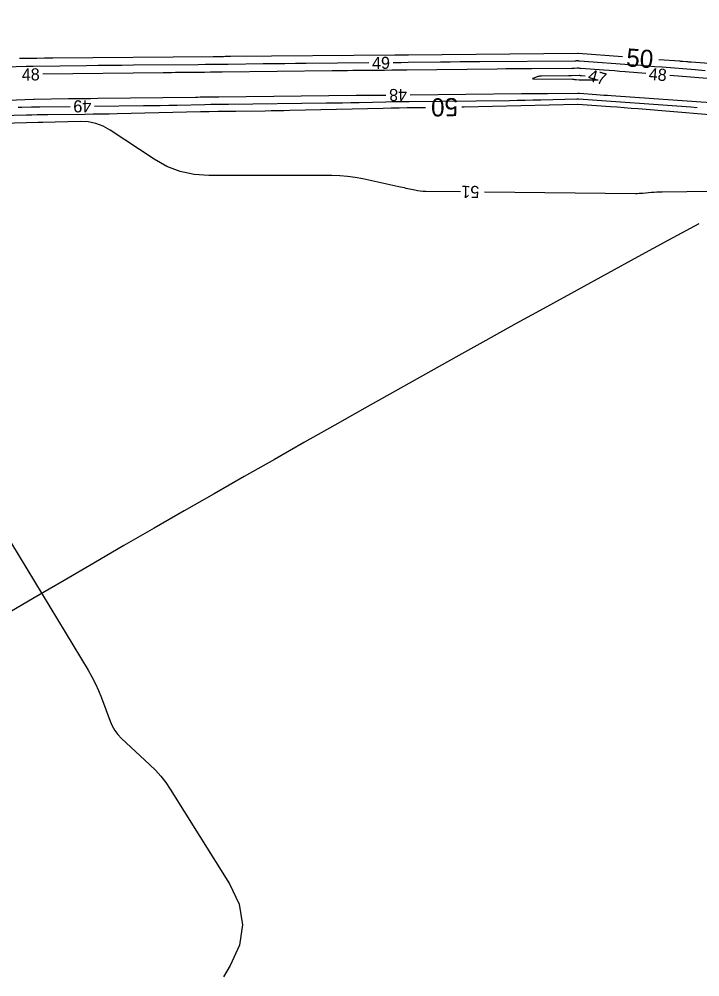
# Model space of a CAD drawing. Extents: x 2384780 to 2405861, y 547869 to 573706.
# Drawn here: x 2392896.4 to 2393009.2, y 553671.3 to 553830.1 of the extents above; entities that cross this region are included whole.
import ezdxf

# ---------------------------------------------------------------- set-up
doc = ezdxf.new("R2010")
doc.units = 0
for name, color, linetype in [('Old_Level_5', 7, 'Continuous'), ('Old_Level_60', 7, 'Continuous'), ('Old_Level_61', 7, 'Continuous'), ('Old_Level_63', 7, 'Continuous')]:
    doc.layers.add(name, color=color, linetype=linetype)

msp = doc.modelspace()

# ---------------------------------------------------------------- linework, layer by layer
at = {"layer": 'Old_Level_5'}
msp.add_arc((2394828.31077, 550434.91596), 3822, 118.42377222, 123.93929722, dxfattribs=at)
at = {"layer": 'Old_Level_60'}
for points in [[(2392954.3735, 553822.834), (2392943.9835, 553822.746), (2392942.20125, 553822.73025), (2392940.419, 553822.7125), (2392938.637, 553822.69325), (2392936.85475, 553822.6725), (2392931.033, 553822.6015), (2392929.7855, 553822.58675), (2392928.538, 553822.5735), (2392927.2905, 553822.561), (2392926.043, 553822.55), (2392915.348, 553822.459), (2392913.40275, 553822.4415), (2392911.45775, 553822.422), (2392909.5125, 553822.40075), (2392907.5675, 553822.37725), (2392898.7245, 553822.267), (2392898.6075, 553822.2655), (2392898.4905, 553822.26425), (2392898.37375, 553822.263), (2392898.25675, 553822.262), (2392897.87475, 553822.25875), (2392897.79275, 553822.25775), (2392897.711, 553822.2565), (2392897.629, 553822.25475), (2392897.54725, 553822.2525), (2392894.23975, 553822.15375)], [(2393010.11025, 553821.536), (2393008.43675, 553821.67), (2393002.9705, 553822.112), (2393001.799, 553822.20575), (2393000.6275, 553822.298), (2392999.45575, 553822.3885), (2392998.284, 553822.4775), (2392989.27325, 553823.1555), (2392989.1975, 553823.16025), (2392989.12175, 553823.1635), (2392989.046, 553823.16525), (2392988.97, 553823.165), (2392988.72225, 553823.16225), (2392988.66925, 553823.1615), (2392988.616, 553823.161), (2392988.563, 553823.1605), (2392988.50975, 553823.16), (2392972.77675, 553823.0275), (2392971.1385, 553823.013), (2392969.5005, 553822.997), (2392967.86225, 553822.9795), (2392966.224, 553822.96075), (2392960.87275, 553822.897), (2392959.72625, 553822.88375), (2392958.5795, 553822.8715), (2392958.37325, 553822.8695)], [(2393000.289, 553821.0895), (2392996.8475, 553821.3675), (2392995.965, 553821.43825), (2392995.0825, 553821.50775), (2392994.19975, 553821.576), (2392993.31725, 553821.643), (2392989.48275, 553821.9315), (2392989.34, 553821.94075), (2392989.1975, 553821.94675), (2392989.05475, 553821.94975), (2392988.91175, 553821.9495), (2392988.445, 553821.94425), (2392988.345, 553821.943), (2392988.245, 553821.942), (2392988.145, 553821.941), (2392988.045, 553821.94025), (2392981.37325, 553821.884), (2392979.94375, 553821.87125), (2392978.514, 553821.85725), (2392977.0845, 553821.842), (2392975.65475, 553821.82575), (2392960.6455, 553821.64675), (2392959.4155, 553821.6325), (2392958.1855, 553821.6195), (2392956.9555, 553821.6075), (2392955.7255, 553821.5965), (2392951.7075, 553821.5625), (2392950.8465, 553821.55475), (2392949.9855, 553821.54625), (2392949.1245, 553821.537), (2392948.2635, 553821.527), (2392930.05875, 553821.305), (2392929.0885, 553821.29375), (2392928.118, 553821.28325), (2392927.14775, 553821.27375), (2392926.1775, 553821.265), (2392923.0075, 553821.238), (2392922.32825, 553821.232), (2392921.649, 553821.225), (2392920.96975, 553821.21775), (2392920.2905, 553821.2095), (2392900.328, 553820.96025)], [(2392990.20075, 553820.6655), (2392989.61675, 553820.71275), (2392989.57725, 553820.716), (2392989.5375, 553820.719), (2392989.498, 553820.72225), (2392989.45825, 553820.72525), (2392989.329, 553820.735), (2392989.30125, 553820.73675), (2392989.2735, 553820.73775), (2392989.2455, 553820.7385), (2392989.21775, 553820.7385), (2392987.978, 553820.724), (2392987.926, 553820.72325), (2392987.874, 553820.72275), (2392987.822, 553820.72225), (2392987.77, 553820.72175), (2392987.60025, 553820.7205), (2392987.564, 553820.72), (2392987.5275, 553820.71975), (2392987.49125, 553820.71925), (2392987.45475, 553820.719), (2392982.98475, 553820.6655), (2392982.832, 553820.658), (2392982.681, 553820.639), (2392982.532, 553820.60825), (2392982.38475, 553820.56625)], [(2393014.59875, 553819.93275), (2393004.276, 553820.76725)], [(2392982.38475, 553820.56625), (2392981.7025, 553820.343), (2392981.54725, 553820.283), (2392981.499, 553820.23925), (2392981.558, 553820.21225), (2392981.72425, 553820.2015), (2392988.14325, 553820.132), (2392988.29625, 553820.12875), (2392988.449, 553820.12225), (2392988.60175, 553820.113), (2392988.75425, 553820.1005), (2392989.252, 553820.0545), (2392989.35875, 553820.04575), (2392989.4655, 553820.04), (2392989.5725, 553820.0365), (2392989.6795, 553820.03575), (2392992.369, 553820.04975)], [(2392961.199, 553817.5495), (2392979.6505, 553817.753), (2392980.73975, 553817.76425), (2392981.829, 553817.77375), (2392982.9185, 553817.782), (2392984.00775, 553817.7885), (2392989.0395, 553817.81475), (2392989.0655, 553817.81475), (2392989.09125, 553817.815), (2392989.117, 553817.81525), (2392989.14275, 553817.8155), (2392989.22725, 553817.8165), (2392989.24525, 553817.8165), (2392989.26325, 553817.816), (2392989.28125, 553817.81525), (2392989.29925, 553817.81425), (2392992.10575, 553817.61), (2392992.707, 553817.56625), (2392993.3085, 553817.523), (2392993.91, 553817.47975), (2392994.5115, 553817.437), (2393011.82775, 553816.2075)], [(2392888.765, 553816.44075), (2392898.76075, 553816.85825), (2392898.77475, 553816.85875), (2392898.7885, 553816.85925), (2392898.8025, 553816.85975), (2392898.81625, 553816.86), (2392898.8615, 553816.86125), (2392898.87125, 553816.8615), (2392898.881, 553816.86175), (2392898.89075, 553816.86175), (2392898.9005, 553816.862), (2392904.58625, 553816.925), (2392905.80475, 553816.9385), (2392907.023, 553816.95275), (2392908.2415, 553816.9675), (2392909.45975, 553816.9825), (2392925.639, 553817.1865), (2392926.021, 553817.191), (2392926.403, 553817.19475), (2392926.785, 553817.1975), (2392927.167, 553817.19975), (2392928.41475, 553817.20575), (2392928.682, 553817.20725), (2392928.9495, 553817.20925), (2392929.21675, 553817.21175), (2392929.48425, 553817.21475), (2392952.23875, 553817.48075), (2392953.0225, 553817.48925), (2392953.806, 553817.4965), (2392954.5895, 553817.5025), (2392955.373, 553817.507), (2392957.199, 553817.51625)], [(2392908.873, 553815.67575), (2392916.993, 553815.7655), (2392918.39275, 553815.783), (2392919.7925, 553815.80475), (2392921.19225, 553815.8305), (2392922.59175, 553815.8605), (2392927.16375, 553815.96525), (2392928.1435, 553815.98625), (2392929.12325, 553816.00425), (2392930.103, 553816.019), (2392931.083, 553816.031), (2392947.27525, 553816.2035), (2392948.6415, 553816.22025), (2392950.0075, 553816.2415), (2392951.3735, 553816.26725), (2392952.7395, 553816.29725), (2392957.2015, 553816.403), (2392958.1575, 553816.424), (2392959.11375, 553816.44175), (2392960.07, 553816.45625), (2392961.02625, 553816.46775), (2392977.67775, 553816.63675), (2392978.97425, 553816.65225), (2392980.27075, 553816.6725), (2392981.567, 553816.69725), (2392982.86325, 553816.727), (2392988.866, 553816.875), (2392988.88925, 553816.8755), (2392988.91225, 553816.876), (2392988.93525, 553816.87625), (2392988.9585, 553816.8765), (2392989.03375, 553816.87725), (2392989.05, 553816.87725), (2392989.066, 553816.877), (2392989.08225, 553816.87625), (2392989.09825, 553816.87525), (2393007.74025, 553815.5365), (2393008.81175, 553815.458)], [(2392896.247, 553815.49), (2392896.756, 553815.5045), (2392898.41925, 553815.549), (2392898.7755, 553815.55775), (2392899.132, 553815.56525), (2392899.4885, 553815.57125), (2392899.845, 553815.57575), (2392904.87325, 553815.6315)], [(2392969.548, 553801.47575), (2392963.792, 553801.53725), (2392963.34125, 553801.5535), (2392962.89325, 553801.59225), (2392962.44775, 553801.654), (2392962.00475, 553801.7385), (2392960.56175, 553802.0515), (2392960.2525, 553802.11875), (2392959.9435, 553802.18575), (2392959.63425, 553802.25275), (2392959.325, 553802.32), (2392953.3845, 553803.60875), (2392952.10775, 553803.8505), (2392950.82375, 553804.023), (2392949.53225, 553804.1265), (2392948.23325, 553804.161), (2392927.829, 553804.161), (2392925.4185, 553804.3305), (2392923.10975, 553804.8385), (2392920.9025, 553805.68525), (2392918.79675, 553806.87075), (2392911.47475, 553811.6985), (2392910.31325, 553812.3485), (2392909.0955, 553812.804), (2392907.822, 553813.065), (2392906.4925, 553813.13125), (2392900.3145, 553812.98975), (2392900.236, 553812.988), (2392900.1575, 553812.9865), (2392900.079, 553812.98525), (2392900.0005, 553812.98425), (2392899.744, 553812.9815), (2392899.689, 553812.98075), (2392899.634, 553812.97975), (2392899.579, 553812.97875), (2392899.524, 553812.97725), (2392889.68675, 553812.715)], [(2393035.742, 553801.8655), (2393002.97475, 553801.43925), (2393002.5355, 553801.42925), (2393002.097, 553801.4105), (2393001.65875, 553801.38325), (2393001.221, 553801.34725), (2392999.79175, 553801.2155), (2392999.48525, 553801.19125), (2392999.1785, 553801.175), (2392998.8715, 553801.1665), (2392998.564, 553801.16575), (2392973.54775, 553801.433)], [(2392893.85625, 553745.245), (2392907.82625, 553722.14775), (2392908.45475, 553721.05175), (2392909.03025, 553719.9295), (2392909.55225, 553718.78175), (2392910.02075, 553717.60825), (2392911.46475, 553713.7325), (2392911.81675, 553712.9305), (2392912.2535, 553712.18525), (2392912.77525, 553711.49675), (2392913.38225, 553710.865), (2392918.01475, 553706.56075), (2392918.97325, 553705.61), (2392919.86325, 553704.603), (2392920.68525, 553703.53925), (2392921.43875, 553702.41925), (2392931.2695, 553686.7245), (2392932.8565, 553683.35725), (2392933.4045, 553679.981), (2392932.91325, 553676.596), (2392931.38275, 553673.2025), (2392930.255, 553671.3335)]]:
    msp.add_lwpolyline(points, dxfattribs=at)
at = {"layer": 'Old_Level_61'}
for points in [[(2392996.43275, 553823.825), (2392989.06375, 553824.3795), (2392989.05475, 553824.38), (2392989.046, 553824.3805), (2392989.03725, 553824.3805), (2392989.02825, 553824.3805), (2392988.9995, 553824.38025), (2392988.99325, 553824.38025), (2392988.987, 553824.38), (2392988.98075, 553824.38), (2392988.97475, 553824.38), (2392960.94075, 553824.14375), (2392960.71375, 553824.14175), (2392960.48675, 553824.1395), (2392960.25975, 553824.137), (2392960.03275, 553824.1345), (2392959.29125, 553824.1255), (2392959.13225, 553824.12375), (2392958.9735, 553824.122), (2392958.8145, 553824.1205), (2392958.6555, 553824.119), (2392931.421, 553823.8885), (2392931.13675, 553823.886), (2392930.85275, 553823.88325), (2392930.5685, 553823.88025), (2392930.28425, 553823.877), (2392929.35575, 553823.8655), (2392929.157, 553823.86325), (2392928.958, 553823.861), (2392928.759, 553823.859), (2392928.56, 553823.85725), (2392901.964, 553823.63125), (2392901.61525, 553823.62825), (2392901.26625, 553823.62475), (2392900.91725, 553823.62075), (2392900.5685, 553823.61675), (2392899.3415, 553823.60125), (2392899.14075, 553823.599), (2392898.94025, 553823.59675), (2392898.7395, 553823.59475), (2392898.53875, 553823.593), (2392897.8665, 553823.58725), (2392897.73425, 553823.58575), (2392897.602, 553823.5835), (2392897.46975, 553823.58075), (2392897.3375, 553823.577), (2392896.9055, 553823.56425), (2392896.813, 553823.56175), (2392896.7205, 553823.56), (2392896.62775, 553823.559), (2392896.53525, 553823.5585), (2392896.4575, 553823.5585)], [(2393035.80625, 553820.8565), (2393007.783, 553822.96425), (2393007.59725, 553822.97825), (2393007.41125, 553822.99275), (2393007.2255, 553823.00725), (2393007.03975, 553823.02225), (2393006.43275, 553823.07125), (2393006.30275, 553823.08175), (2393006.17275, 553823.092), (2393006.04275, 553823.102), (2393005.9125, 553823.11175), (2393002.41575, 553823.375)], [(2392969.77925, 553815.54625), (2392970.17325, 553815.55525), (2392988.95225, 553816.018), (2392988.9605, 553816.01825), (2392988.969, 553816.01825), (2392988.97725, 553816.0185), (2392988.9855, 553816.0185), (2392989.01275, 553816.01875), (2392989.01875, 553816.01875), (2392989.0245, 553816.01875), (2392989.03025, 553816.0185), (2392989.03625, 553816.018), (2392994.40925, 553815.63225), (2392995.5605, 553815.54775), (2392996.71125, 553815.46), (2392997.862, 553815.3685), (2392999.0125, 553815.2735), (2393016.08575, 553813.83825)], [(2392893.42075, 553814.11525), (2392897.59425, 553814.2265), (2392898.48875, 553814.2485), (2392899.383, 553814.26725), (2392900.2775, 553814.28225), (2392901.17225, 553814.294), (2392907.33425, 553814.362), (2392908.6545, 553814.3785), (2392909.975, 553814.399), (2392911.29525, 553814.4235), (2392912.6155, 553814.45175), (2392926.4455, 553814.7685), (2392927.9195, 553814.8), (2392929.3935, 553814.827), (2392930.86775, 553814.8495), (2392932.34175, 553814.8675), (2392937.15775, 553814.91875), (2392938.1895, 553814.93125), (2392939.2215, 553814.94725), (2392940.25325, 553814.96675), (2392941.285, 553814.9895), (2392956.7385, 553815.3555), (2392958.073, 553815.38475), (2392959.4075, 553815.40975), (2392960.742, 553815.43), (2392962.0765, 553815.44575), (2392963.78, 553815.46325)]]:
    msp.add_lwpolyline(points, dxfattribs=at)
at = {"layer": 'Old_Level_63'}
msp.add_arc((2394828.31077, 550434.91596), 3982, 118.79726944, 123.93929722, dxfattribs=at)

# ---------------------------------------------------------------- texts
at = {"layer": 'Old_Level_60'}
for s, rotation, p in [('49', 0.5094194, (2392954.902, 553821.83775)), ('48', 1.0729444, (2392896.84325, 553819.90725)), ('47', 344.1432417, (2392990.54275, 553819.934)), ('48', 355.3792167, (2393000.70325, 553820.05275)), ('48', 180.4749778, (2392960.6945, 553818.541)), ('49', 180.633725, (2392908.342, 553816.67)), ('51', 179.3879667, (2392972.69225, 553802.44225))]:
    msp.add_text(s, height=2, rotation=rotation, dxfattribs=at).set_placement(p)
at = {"layer": 'Old_Level_61'}
for rotation, p in [(355.6974972, (2392996.9565, 553822.2815)), (180.7926, (2392969.12075, 553817.02675))]:
    msp.add_text('50', height=3, rotation=rotation, dxfattribs=at).set_placement(p)

doc.saveas('drawing.dxf')
